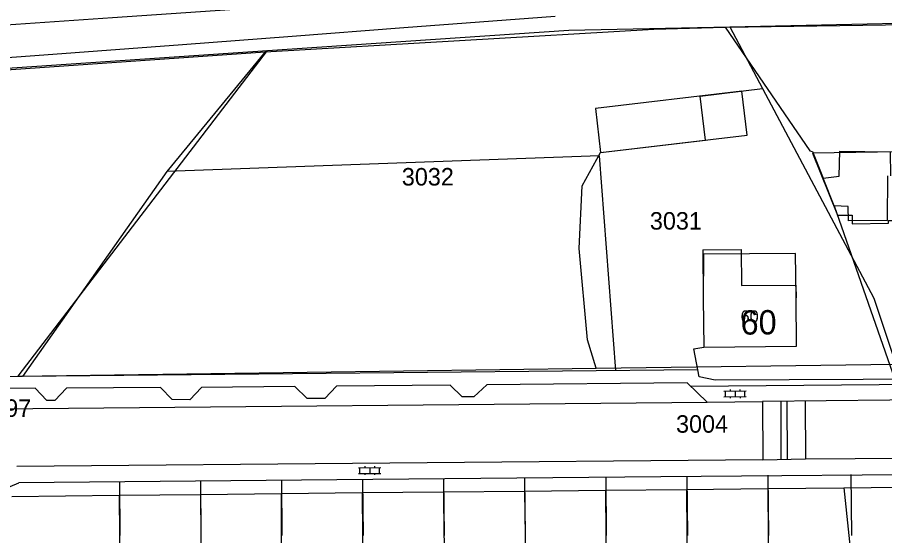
# Model space of a CAD drawing. Extents: x 148816 to 151297, y 399515 to 402500.
# Drawn here: x 149244.9 to 149334.2, y 400000 to 400053.3 of the extents above; entities that cross this region are included whole.
import ezdxf

# ---------------------------------------------------------------- set-up
doc = ezdxf.new("R2010")
doc.units = 0
for name, color, linetype in [('B01 Hoofdgebouw  [D] Norm', 7, 'Continuous'), ('B01 Hoofdgebouw  [T] Norm', 7, 'Continuous'), ('B01 hoofgebouw', 7, 'Continuous'), ('B02 Bijgebouw  [D] Norm', 7, 'Continuous'), ('G01 perceelsgrens', 7, 'Continuous'), ('S02 Open verharding  Norm', 7, 'Continuous'), ('T04 Haag heg  [D] Gem', 7, 'Continuous'), ('T09 Insteek water  [T] Norm', 7, 'Continuous'), ('V00 Kant verharding algemeen  [T] Norm', 7, 'Continuous'), ('V00 Kant verharding algemeen secundair  [T] Gem', 7, 'Continuous'), ('Z01 perceelnummer', 7, 'Continuous'), ('Z02 huisnummer', 7, 'Continuous'), ('Z02 Huisnummer  [Tekst] Norm', 7, 'Continuous')]:
    doc.layers.add(name, color=color, linetype=linetype)

msp = doc.modelspace()

# ---------------------------------------------------------------- linework, layer by layer
at = {"layer": 'B01 Hoofdgebouw  [D] Norm'}
for p, q in [((149315.495, 400029.38), (149319.445, 400029.417)), ((149319.445, 400029.417), (149319.48, 400025.72)), ((149315.495, 400029.38), (149315.54, 400024.38)), ((149319.48, 400025.72), (149325.091, 400025.773)), ((149325.091, 400025.773), (149325.103, 400024.47))]:
    msp.add_line(p, q, dxfattribs=at)
at = {"layer": 'B01 Hoofdgebouw  [T] Norm'}
for p, q in [((149315.54, 400024.38), (149315.59, 400019.38)), ((149325.15, 400019.47), (149325.1, 400024.47)), ((149315.59, 400019.38), (149325.15, 400019.47))]:
    msp.add_line(p, q, dxfattribs=at)
at = {"layer": 'B01 hoofgebouw'}
for points in [[(149320.054, 400041.206), (149319.518, 400045.729), (149304.441, 400043.941)], [(149304.441, 400043.941), (149304.978, 400039.413), (149320.054, 400041.206)], [(149341.97, 400029.501), (149341.91, 400037.32), (149335.73, 400037.22), (149335.7, 400039.48), (149326.8, 400039.34), (149329.38, 400032.95), (149330.86, 400032.97), (149330.87, 400032.07), (149334.63, 400032.13), (149334.62, 400032.41), (149335.62, 400032.42), (149335.7, 400029.411)], [(149325.1, 400024.471), (149325.054, 400029.031), (149315.565, 400028.945), (149315.54, 400024.381)], [(149315.54, 400024.381), (149315.59, 400019.381), (149325.15, 400019.471), (149325.1, 400024.471)]]:
    msp.add_lwpolyline(points, dxfattribs=at)
at = {"layer": 'B02 Bijgebouw  [D] Norm'}
msp.add_lwpolyline([(149334.5, 400037.003), (149334.479, 400032.423), (149330.493, 400032.369), (149330.466, 400033.865), (149329.019, 400033.915), (149327.874, 400036.755), (149329.524, 400036.959), (149329.598, 400039.546), (149334.777, 400039.474), (149334.834, 400037.007)], dxfattribs=at)
at = {"layer": 'G01 perceelsgrens'}
for points in [[(149318.28, 400052.34), (149349.689, 400053.018)], [(149270.68, 400049.9), (149301.7, 400051.98), (149318.28, 400052.34)], [(149318.28, 400052.34), (149321.659, 400045.982)], [(149187.27, 400044.24), (149270.68, 400049.9)], [(149245, 400016.38), (149270.68, 400049.9)], [(149303.091, 400035.973), (149304.978, 400039.413), (149315.759, 400040.695), (149315.223, 400045.22), (149321.659, 400045.982)], [(149321.659, 400045.982), (149333.12, 400024.42), (149335.36, 400017.63)], [(149302.775, 400029.54), (149303.091, 400035.973)], [(149303.616, 400020.148), (149302.775, 400029.54)], [(149179.17, 400021.39), (149189.68, 400019.05), (149200.07, 400017.39), (149227.27, 400015.92), (149245, 400016.38)], [(149304.523, 400017.203), (149303.616, 400020.148)], [(149245, 400016.38), (149304.523, 400017.203)], [(149304.523, 400017.203), (149335.36, 400017.63)], [(149272.13, 400004.31), (149280.43, 400004.43)], [(149280.43, 400004.43), (149288.8, 400004.49)], [(149280.43, 400004.43), (149280.474, 400000)], [(149288.8, 400004.49), (149297.15, 400004.56)], [(149288.8, 400004.49), (149288.854, 400000)], [(149297.15, 400004.56), (149305.47, 400004.66)], [(149297.15, 400004.56), (149297.194, 400000)], [(149305.47, 400004.66), (149313.81, 400004.74)], [(149305.47, 400004.66), (149305.507, 400000)], [(149313.81, 400004.74), (149322.2, 400004.82)], [(149313.81, 400004.74), (149313.859, 400000)], [(149322.2, 400004.82), (149330.01, 400004.9)], [(149322.2, 400004.82), (149322.229, 400000)], [(149330.01, 400004.9), (149344.04, 400005.06)], [(149330.01, 400004.9), (149330.517, 400000)], [(149244.37, 400004.03), (149255.4, 400004.16)], [(149255.4, 400004.16), (149263.78, 400004.23)], [(149255.4, 400004.16), (149255.45, 400000)], [(149263.78, 400004.23), (149272.13, 400004.31)], [(149263.78, 400004.23), (149263.814, 400000)], [(149272.13, 400000), (149272.13, 400004.31)], [(149255.45, 400000), (149255.46, 399999.18), (149255.49, 399986.76), (149255.62, 399981.57), (149255.69, 399978.46), (149257.47, 399978.74), (149257.99, 399975.52), (149258, 399975.49)], [(149263.814, 400000), (149264, 399976.59)], [(149272.28, 399978.1), (149272.4, 399981.1), (149272.33, 399987.06), (149272.25, 399992.34), (149272.13, 399999.32), (149272.13, 400000)], [(149280.474, 400000), (149280.85, 399962.22)], [(149288.854, 400000), (149288.86, 399999.49), (149288.95, 399984.37), (149289.12, 399964.45)], [(149297.194, 400000), (149297.34, 399984.77), (149297.37, 399977.19), (149297.49, 399966.7)], [(149305.507, 400000), (149305.51, 399999.65), (149305.74, 399983.75), (149305.83, 399968.92)], [(149313.859, 400000), (149314.16, 399971.17)], [(149322.229, 400000), (149322.23, 399999.83), (149322.43, 399982.12), (149322.46, 399973.37)], [(149330.517, 400000), (149332.93, 399976.68)]]:
    msp.add_lwpolyline(points, dxfattribs=at)
at = {"layer": 'S02 Open verharding  Norm'}
for p, q in [((149317.671, 400014.868), (149319.971, 400014.892)), ((149317.677, 400014.268), (149319.977, 400014.292)), ((149317.827, 400014.27), (149317.821, 400014.87)), ((149318.319, 400015.025), (149318.321, 400014.875)), ((149318.327, 400014.275), (149318.329, 400014.125)), ((149318.821, 400014.88), (149318.827, 400014.28)), ((149319.319, 400015.035), (149319.321, 400014.885)), ((149319.327, 400014.285), (149319.329, 400014.135)), ((149319.827, 400014.29), (149319.821, 400014.89)), ((149280.704, 400007.132), (149280.705, 400006.982)), ((149281.704, 400007.136), (149281.705, 400006.986)), ((149280.055, 400006.98), (149282.355, 400006.988)), ((149280.057, 400006.38), (149282.357, 400006.388)), ((149280.207, 400006.381), (149280.205, 400006.981)), ((149280.707, 400006.382), (149280.708, 400006.232)), ((149281.205, 400006.984), (149281.207, 400006.384)), ((149281.707, 400006.386), (149281.708, 400006.236)), ((149282.207, 400006.387), (149282.205, 400006.987))]:
    msp.add_line(p, q, dxfattribs=at)
at = {"layer": 'T04 Haag heg  [D] Gem'}
for p, q in [((149330.743, 400006.278), (149330.799, 400000)), ((149255.439, 400005.51), (149255.495, 400000)), ((149263.779, 400005.597), (149263.836, 400000)), ((149272.119, 400005.682), (149272.177, 400000)), ((149280.463, 400005.769), (149280.523, 400000)), ((149288.809, 400005.854), (149288.869, 400000)), ((149297.154, 400005.939), (149297.215, 400000)), ((149305.499, 400006.025), (149305.561, 400000)), ((149313.844, 400006.111), (149313.907, 400000)), ((149322.183, 400006.197), (149322.247, 400000))]:
    msp.add_line(p, q, dxfattribs=at)
for points in [[(149314.943, 400017.036), (149245.477, 400016.344), (149237.911, 400016.236), (149230.04, 400015.976), (149222.5, 400015.843), (149202.771, 400017.12), (149191.674, 400018.531), (149183.142, 400019.893), (149179.206, 400021.031), (149187.487, 400044.018), (149270.43, 400049.769), (149310.468, 400052.085), (149317.805, 400052.32), (149348.48, 400052.759)], [(149317.805, 400052.32), (149326.526, 400039.569), (149326.779, 400039.519), (149327.874, 400036.755)], [(149270.43, 400049.769), (149260.336, 400037.459), (149245.477, 400016.344)], [(149306.539, 400016.978), (149304.869, 400039.069), (149260.336, 400037.459)], [(149329.019, 400033.915), (149335.255, 400016.039)], [(149347.254, 400016.112), (149316.772, 400015.972), (149315.121, 400016.326), (149314.585, 400019.217), (149315.59, 400019.38)]]:
    msp.add_lwpolyline(points, dxfattribs=at)
at = {"layer": 'T09 Insteek water  [T] Norm'}
for points in [[(149269.817, 400054.283), (149254.736, 400053.282), (149229.831, 400051.536), (149208.175, 400049.971), (149192.79, 400048.791), (149175.652, 400047.889), (149160.8, 400047.166), (149145.084, 400046.367), (149126.449, 400045.134), (149112.68, 400044.54)], [(149112, 400038.49), (149134.095, 400041.133), (149153.746, 400042.468), (149168.877, 400043.673), (149182.332, 400044.902), (149193.046, 400045.849), (149203.1, 400046.492), (149216.606, 400047.34), (149232.144, 400048.342), (149247.656, 400049.471), (149261.924, 400050.523), (149273.222, 400051.369), (149284.723, 400052.267), (149300.286, 400053.447)]]:
    msp.add_lwpolyline(points, dxfattribs=at)
at = {"layer": 'V00 Kant verharding algemeen  [T] Norm'}
for p, q in [((149315.963, 400013.736), (149321.653, 400013.778)), ((149326.078, 400007.882), (149409.868, 400008.495)), ((149321.661, 400007.802), (149244.864, 400007.108)), ((149321.661, 400007.802), (149326.078, 400007.882))]:
    msp.add_line(p, q, dxfattribs=at)
for points in [[(149315.957, 400013.724), (149313.882, 400015.72), (149293.262, 400015.498), (149291.942, 400014.276), (149290.725, 400014.264), (149289.487, 400015.473), (149277.793, 400015.362), (149276.592, 400014.101), (149274.774, 400014.11), (149273.515, 400015.343), (149263.886, 400015.244), (149262.69, 400013.976), (149260.883, 400013.985), (149259.666, 400015.228), (149249.991, 400015.144), (149248.785, 400013.883), (149247.972, 400013.887), (149246.768, 400015.154), (149236.079, 400015.062), (149233.964, 400012.962)], [(149314.261, 400015.355), (149364.695, 400015.8), (149397.682, 400016.013)], [(149411.946, 400014.512), (149367.513, 400014.271), (149321.653, 400013.778)], [(149415.891, 400006.794), (149409.594, 400006.786), (149377.56, 400006.593), (149311.186, 400006.047), (149277.828, 400005.74), (149245.085, 400005.436)], [(149241.52, 400000), (149241.343, 400001.829), (149242.607, 400004.389), (149245.085, 400005.436)]]:
    msp.add_lwpolyline(points, dxfattribs=at)
at = {"layer": 'V00 Kant verharding algemeen secundair  [T] Gem'}
for p, q in [((149233.961, 400012.962), (149315.963, 400013.736)), ((149321.653, 400013.778), (149321.661, 400007.802)), ((149323.534, 400013.798), (149323.54, 400007.836)), ((149324.165, 400013.805), (149324.193, 400007.848)), ((149326.049, 400013.825), (149326.078, 400007.882))]:
    msp.add_line(p, q, dxfattribs=at)

# ---------------------------------------------------------------- texts
at = {"layer": 'Z01 perceelnummer'}
for s, p in [('3032', (149284.514, 400036.014)), ('3031', (149310.05, 400031.476)), ('1797', (149241.007, 400012.21)), ('3004', (149312.744, 400010.577))]:
    msp.add_text(s, height=1.8, dxfattribs=at).set_placement(p)
at = {"layer": 'Z02 huisnummer'}
msp.add_text('60', height=2.5, rotation=0.57294, dxfattribs=at).set_placement((149319.393, 400020.665))
at = {"layer": 'Z02 Huisnummer  [Tekst] Norm'}
msp.add_text('60', height=1.25, dxfattribs=at).set_placement((149319.39, 400021.915))

doc.saveas('drawing.dxf')
